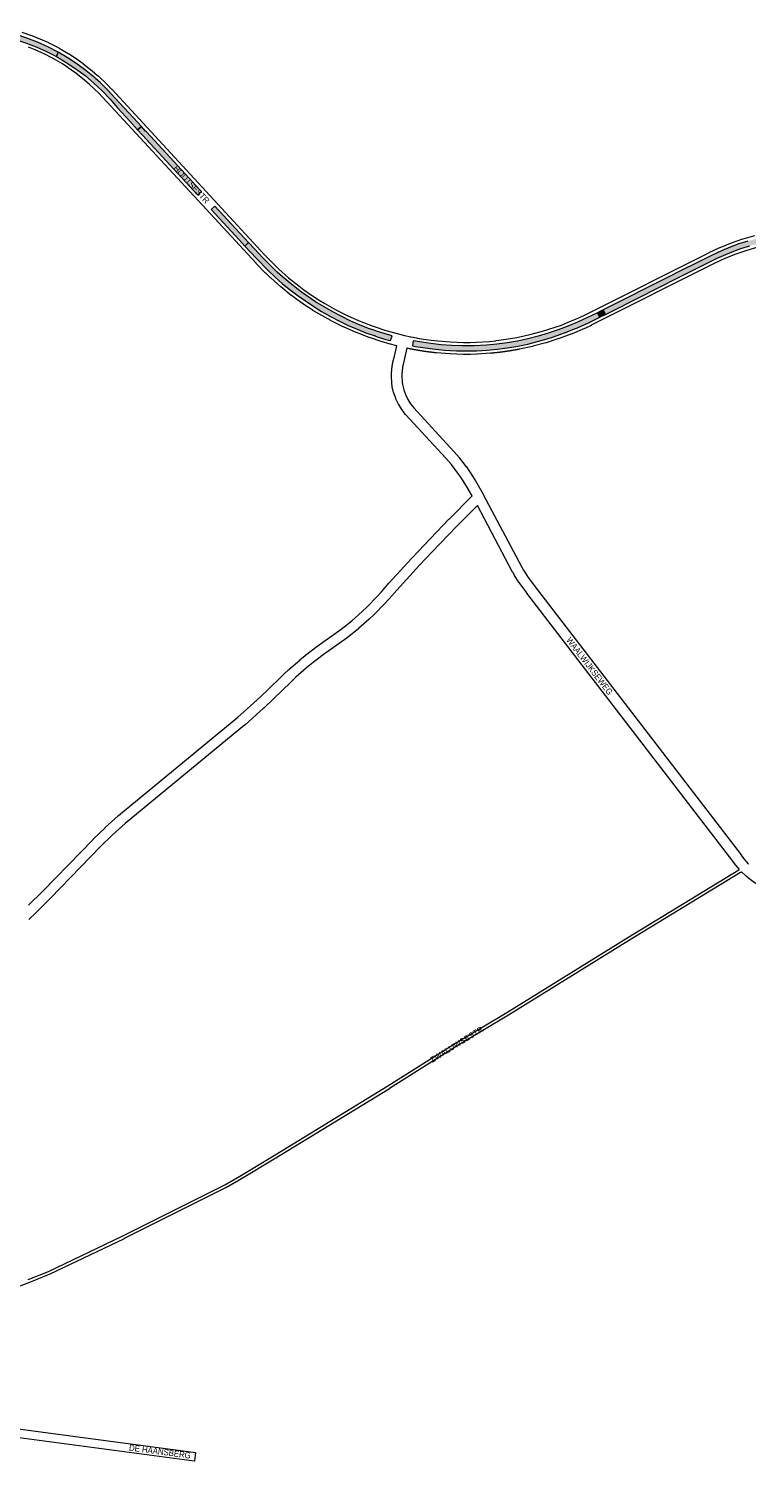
# Paper-space layout 'Layout1' of a CAD drawing. Header units: metres. Extents: x 123097 to 144122, y 392739 to 407589.
# Tile 421 of 510: x 135683 to 136581, y 400636 to 402454. Entities that reach past the tile are written whole.
import ezdxf
from ezdxf.enums import TextEntityAlignment as Align

# ---------------------------------------------------------------- set-up
doc = ezdxf.new("R2010")
doc.units = ezdxf.units.M
doc.header["$MEASUREMENT"] = 0
for name, color, linetype, lineweight in [('gs-anno-wegen algemeen tekst', 7, 'Continuous', 0), ('gs-knt-aanvullende hoofdweg', 7, 'Continuous', 0), ('gs-knt-paden', 7, 'Continuous', 0), ('gs-knt-wegen algemeen', 7, 'Continuous', 0), ('ir-ARC-asfalt-hoofdwegen-te inspecteren', 5, 'Continuous', 0)]:
    doc.layers.add(name, color=color, linetype=linetype, lineweight=lineweight)
doc.styles.add('Style-Arial', font='arial.ttf')

psp = doc.layouts.get("Layout1")

# ---------------------------------------------------------------- hatches: boundary and pattern name
at = {"layer": 'ir-ARC-asfalt-hoofdwegen-te inspecteren', "linetype": 'Continuous', "lineweight": 13}
for points in [[(135653.034, 402450.491), (135639.074, 402453.507), (135637.845, 402447.24), (135651.608, 402444.429), (135665.25, 402440.825), (135678.674, 402436.48), (135691.841, 402431.408), (135704.711, 402425.624), (135717.245, 402419.145), (135719.289, 402424.608), (135706.626, 402431.18), (135693.632, 402437.069), (135680.344, 402442.26), (135666.798, 402446.739)], [(135824.952, 402320.774), (135893.768, 402246.254), (135898.527, 402250.546), (135894.642, 402254.77), (135887.765, 402262.18), (135859.295, 402292.998), (135829.886, 402324.874), (135828.771, 402326.075), (135823.468, 402331.782), (135818.779, 402327.459)], [(135910.75, 402227.865), (135945.74, 402189.942), (135953.012, 402182.134), (135953.02, 402182.143), (135957.224, 402186.934), (135915.432, 402232.169)], [(136486.234, 402145.575), (136401.055, 402102.573), (136403.9, 402096.882), (136451.684, 402121.036), (136462.296, 402126.396), (136503.474, 402147.208), (136515.055, 402153.03), (136526.661, 402158.803), (136537.518, 402164.18), (136544.371, 402167.494), (136551.31, 402170.624), (136562.121, 402175.118), (136573.125, 402179.115), (136584.299, 402182.607), (136595.621, 402185.586), (136606.995, 402188.147), (136618.469, 402190.21), (136630.022, 402191.773), (136628.335, 402197.915), (136616.579, 402196.283), (136604.9, 402194.162), (136593.321, 402191.556), (136581.938, 402188.511), (136570.698, 402184.972), (136559.624, 402180.945), (136548.737, 402176.438), (136536.151, 402170.561), (136523.686, 402164.433), (136492.688, 402148.833)], [(136396.7, 402093.25), (136393.844, 402098.965), (136386.645, 402095.395), (136368.638, 402087.059), (136356.753, 402082.188), (136344.724, 402077.686), (136338.351, 402075.471), (136331.943, 402073.359), (136319.412, 402069.544), (136306.727, 402066.276), (136293.912, 402063.561), (136281.044, 402061.498), (136268.117, 402059.839), (136255.145, 402058.586), (136239.713, 402057.688), (136224.255, 402057.533), (136211.264, 402058.048), (136198.296, 402058.977), (136185.364, 402060.32), (136174.356, 402061.968), (136163.387, 402063.857), (136162.451, 402057.543), (136166.105, 402056.853), (136175.345, 402055.342), (136184.626, 402054.039), (136187.46, 402053.719), (136202.49, 402052.305), (136217.562, 402051.453), (136230.217, 402051.209), (136242.87, 402051.496), (136255.501, 402052.312), (136268.404, 402053.549), (136281.265, 402055.165), (136294.073, 402057.158), (136306.479, 402059.755), (136318.772, 402062.842), (136330.932, 402066.415), (136338.891, 402069.01), (136346.81, 402071.755), (136353.77, 402074.305), (136360.672, 402076.961), (136366.22, 402079.191), (136368.595, 402080.206), (136382.739, 402086.531)], [(136403.9, 402096.882), (136401.055, 402102.573), (136397.468, 402100.762), (136393.844, 402098.965), (136396.7, 402093.25)]]:
    psp.add_hatch(color=5, dxfattribs=at).paths.add_polyline_path(points, flags=0)
at = {"layer": 'ir-ARC-asfalt-hoofdwegen-te inspecteren', "linetype": 'Continuous', "lineweight": 13, "extrusion": (0, 0, -1)}
for points in [[(-135717.245, 402419.145), (-135729.601, 402411.868), (-135741.534, 402403.916), (-135753.006, 402395.313), (-135763.983, 402386.086), (-135774.43, 402376.263), (-135784.315, 402365.875), (-135793.608, 402354.954), (-135808.862, 402338.198), (-135818.779, 402327.459), (-135823.468, 402331.782), (-135813.431, 402342.765), (-135790.427, 402367.563), (-135781.518, 402377.152), (-135772.153, 402386.295), (-135762.353, 402394.971), (-135752.142, 402403.159), (-135741.544, 402410.84), (-135730.584, 402417.995), (-135719.289, 402424.608)], [(-136000, 402143.702), (-135993.155, 402149.85), (-135986.474, 402156.176), (-135981.149, 402161.539), (-135975.337, 402167.545), (-135964.774, 402178.817), (-135957.454, 402186.685), (-135957.224, 402186.934), (-135953.02, 402182.143), (-135953.012, 402182.134), (-135967.328, 402166.77), (-135981.939, 402151.688), (-135990.799, 402143.259), (-136000, 402135.204), (-136009.532, 402127.457), (-136019.363, 402120.094), (-136028.538, 402113.627), (-136037.882, 402107.406), (-136048.828, 402100.657), (-136059.997, 402094.284), (-136071.377, 402088.295), (-136082.163, 402083.068), (-136093.146, 402078.269), (-136104.309, 402073.906), (-136115.635, 402069.985), (-136115.566, 402069.876), (-136119.707, 402068.583), (-136129.305, 402065.677), (-136135.012, 402064.056), (-136136.866, 402070.121), (-136127.205, 402072.896), (-136117.619, 402075.918), (-136113.172, 402077.411), (-136108.755, 402078.989), (-136096.951, 402083.478), (-136085.363, 402088.499), (-136074.016, 402094.043), (-136062.858, 402099.919), (-136051.904, 402106.167), (-136041.167, 402112.78), (-136035.923, 402116.197), (-136023.569, 402124.863), (-136011.588, 402134.036)]]:
    psp.add_hatch(color=5, dxfattribs=at).paths.add_polyline_path(points, flags=0)

# ---------------------------------------------------------------- linework, layer by layer
at = {"layer": 'gs-anno-wegen algemeen tekst', "color": 7, "linetype": 'Continuous', "flags": 128}
psp.add_lwpolyline([(135553.565, 400719.198), (135891.121, 400674.194, -0.36938497), (135891.129, 400674.183), (135889.675, 400663.278, -0.36938773), (135889.665, 400663.27), (135557.564, 400707.547), (135547.976, 400636.284)], format="xyb", dxfattribs=at)
at = {"layer": 'gs-knt-aanvullende hoofdweg', "color": 7, "linetype": 'Continuous', "flags": 128}
for points in [[(135673.943, 402449.555), (135687.226, 402445.014), (135687.527, 402444.904), (135694.066, 402442.351), (135694.362, 402442.228), (135707.207, 402436.57), (135707.402, 402436.481), (135707.594, 402436.386), (135720.097, 402430.005), (135720.286, 402429.905), (135720.472, 402429.8), (135732.592, 402422.717), (135732.775, 402422.606), (135732.955, 402422.49), (135744.651, 402414.728), (135744.914, 402414.546), (135750.591, 402410.418), (135750.847, 402410.224), (135761.838, 402401.492), (135762.11, 402401.265), (135768.72, 402395.484), (135768.936, 402395.286), (135780.494, 402384.351), (135780.696, 402384.153), (135786.265, 402378.471), (135786.418, 402378.311), (135978.015, 402170.973), (135989.474, 402159.181), (135995.3, 402153.601), (136007.513, 402142.72), (136020.234, 402132.437), (136026.693, 402127.59), (136038.721, 402119.178), (136045.714, 402114.733), (136052.839, 402110.436), (136067.495, 402102.283), (136082.477, 402094.846), (136097.791, 402088.118), (136113.402, 402082.115), (136129.321, 402076.834), (136137.122, 402074.546), (136152.651, 402070.573)], [(136142.915, 402057.561), (136133.273, 402060.027), (136133.02, 402060.097), (136124.967, 402062.459), (136124.717, 402062.537), (136108.506, 402067.914), (136108.176, 402068.032), (136092.235, 402074.163), (136091.91, 402074.296), (136076.274, 402081.165), (136075.956, 402081.314), (136060.659, 402088.908), (136060.347, 402089.072), (136045.422, 402097.374), (136045.194, 402097.506), (136037.881, 402101.917), (136037.731, 402102.01), (136030.524, 402106.591), (136030.249, 402106.775), (136017.982, 402115.354), (136017.778, 402115.501), (136011.11, 402120.505), (136010.897, 402120.671), (135997.931, 402131.153), (135997.656, 402131.386), (135985.207, 402142.477), (135985.009, 402142.66), (135978.988, 402148.426), (135978.796, 402148.616), (135967.177, 402160.573), (135967.047, 402160.71), (135775.461, 402368.036), (135770.069, 402373.538), (135758.72, 402384.275), (135752.355, 402389.842), (135741.629, 402398.364), (135736.212, 402402.302), (135724.828, 402409.857), (135713.078, 402416.724), (135700.957, 402422.91), (135688.454, 402428.418), (135682.214, 402430.854)], [(136152.692, 402070.564), (136152.978, 402070.498), (136160.095, 402068.941), (136160.1, 402068.941), (136160.35, 402068.889), (136160.482, 402068.862), (136160.869, 402068.783), (136167.99, 402067.402), (136168.045, 402067.391), (136168.364, 402067.334), (136168.689, 402067.275), (136168.738, 402067.266), (136176.262, 402065.997), (136185.956, 402064.629), (136193.956, 402063.694), (136210.148, 402062.395), (136226.384, 402061.881), (136234.44, 402061.916), (136242.491, 402062.147), (136258.745, 402063.202), (136266.488, 402063.988), (136266.847, 402064.028), (136266.967, 402064.043), (136276.835, 402065.316), (136284.972, 402066.583), (136285.027, 402066.593), (136293.042, 402068.037), (136309.198, 402071.546), (136325.125, 402075.807), (136340.876, 402080.832), (136348.594, 402083.601), (136356.244, 402086.552), (136371.486, 402093.066), (136379.211, 402096.702), (136533.147, 402174.019), (136533.344, 402174.114), (136546.901, 402180.437), (136547.084, 402180.52), (136547.269, 402180.597), (136561.144, 402186.186), (136561.331, 402186.259), (136561.521, 402186.326), (136575.675, 402191.165), (136575.865, 402191.228), (136576.058, 402191.285), (136590.45, 402195.361)], [(136594.397, 402180.868), (136580.344, 402176.888), (136566.57, 402172.179), (136553.067, 402166.74), (136539.791, 402160.548), (136385.867, 402083.237), (136385.695, 402083.153), (136377.761, 402079.418), (136377.513, 402079.307), (136362.023, 402072.688), (136361.776, 402072.588), (136353.917, 402069.555), (136353.75, 402069.493), (136345.822, 402066.649), (136345.569, 402066.563), (136329.521, 402061.443), (136329.179, 402061.343), (136312.907, 402056.99), (136312.56, 402056.906), (136296.099, 402053.331), (136295.925, 402053.296), (136295.837, 402053.279), (136295.403, 402053.195), (136295.367, 402053.188), (136294.88, 402053.096), (136294.812, 402053.083), (136294.357, 402052.997), (136294.254, 402052.978), (136293.834, 402052.899), (136293.699, 402052.874), (136293.311, 402052.802), (136293.14, 402052.771), (136292.788, 402052.706), (136292.585, 402052.669), (136292.264, 402052.61), (136292.026, 402052.567), (136291.741, 402052.515), (136291.47, 402052.467), (136291.217, 402052.421), (136290.911, 402052.367), (136290.694, 402052.328), (136290.355, 402052.268), (136290.17, 402052.236), (136289.795, 402052.17), (136289.646, 402052.144), (136289.239, 402052.073), (136289.122, 402052.053), (136288.679, 402051.977), (136288.597, 402051.963), (136288.122, 402051.882), (136288.073, 402051.873), (136287.562, 402051.787), (136287.548, 402051.785), (136287.372, 402051.755), (136287.005, 402051.694), (136286.852, 402051.668), (136286.444, 402051.601), (136286.333, 402051.582), (136285.887, 402051.509), (136285.813, 402051.497), (136285.326, 402051.418), (136285.293, 402051.413), (136284.774, 402051.329), (136284.769, 402051.328), (136284.254, 402051.246), (136284.208, 402051.239), (136283.734, 402051.164), (136283.65, 402051.151), (136283.214, 402051.083), (136283.088, 402051.063), (136282.694, 402051.002), (136282.53, 402050.977), (136282.173, 402050.922), (136281.969, 402050.891), (136281.653, 402050.843), (136281.41, 402050.807), (136281.132, 402050.765), (136280.848, 402050.722), (136280.612, 402050.687), (136280.29, 402050.64), (136280.091, 402050.61), (136279.728, 402050.557), (136279.57, 402050.534), (136279.168, 402050.477), (136279.048, 402050.459), (136278.854, 402050.432), (136278.606, 402050.396), (136278.226, 402050.342), (136278.047, 402050.316), (136277.598, 402050.253), (136277.484, 402050.237), (136276.97, 402050.166), (136276.925, 402050.16), (136276.362, 402050.083), (136276.341, 402050.08), (136275.802, 402050.007), (136275.713, 402049.995), (136275.239, 402049.932), (136275.084, 402049.911), (136274.679, 402049.858), (136274.455, 402049.828), (136274.116, 402049.784), (136273.826, 402049.747), (136273.556, 402049.712), (136273.197, 402049.666), (136272.992, 402049.64), (136272.567, 402049.587), (136272.432, 402049.57), (136271.938, 402049.508), (136271.868, 402049.5), (136271.308, 402049.431), (136270.744, 402049.363), (136270.678, 402049.355), (136270.183, 402049.296), (136270.048, 402049.28), (136269.619, 402049.229), (136269.058, 402049.163), (136268.568, 402049.105), (136268.365, 402049.081), (136267.367, 402048.972), (136266.806, 402048.911), (136266.572, 402048.886), (136266.241, 402048.85), (136266.07, 402048.832), (136265.679, 402048.79), (136265.568, 402048.778), (136265.114, 402048.73), (136265.066, 402048.725), (136264.564, 402048.673), (136264.553, 402048.672), (136264.062, 402048.622), (136263.988, 402048.615), (136263.56, 402048.572), (136263.425, 402048.558), (136263.057, 402048.522), (136262.86, 402048.502), (136262.555, 402048.473), (136262.298, 402048.448), (136262.052, 402048.424), (136261.732, 402048.394), (136261.55, 402048.376), (136261.17, 402048.341), (136261.047, 402048.329), (136260.604, 402048.289), (136260.545, 402048.283), (136260.126, 402048.245), (136260.042, 402048.238), (136259.855, 402048.223), (136243.328, 402047.15), (136243.057, 402047.137), (136234.779, 402046.9), (136234.598, 402046.897), (136226.315, 402046.86), (136226.044, 402046.864), (136209.491, 402047.389), (136209.129, 402047.409), (136192.62, 402048.733), (136192.448, 402048.75), (136192.349, 402048.76), (136191.872, 402048.809), (136191.765, 402048.82), (136191.296, 402048.87), (136191.086, 402048.892), (136190.72, 402048.932), (136190.403, 402048.966), (136190.144, 402048.995), (136189.723, 402049.041), (136189.568, 402049.058), (136189.041, 402049.118), (136188.992, 402049.123), (136188.416, 402049.189), (136188.362, 402049.195), (136187.84, 402049.255), (136187.68, 402049.274), (136187.265, 402049.323), (136187.001, 402049.354), (136186.69, 402049.392), (136186.319, 402049.436), (136186.114, 402049.461), (136185.641, 402049.519), (136185.539, 402049.532), (136184.964, 402049.603), (136184.959, 402049.603), (136184.389, 402049.675), (136184.281, 402049.689), (136183.814, 402049.749), (136183.6, 402049.776), (136183.24, 402049.823), (136182.922, 402049.864), (136182.665, 402049.898), (136182.241, 402049.954), (136182.091, 402049.974), (136181.564, 402050.045), (136181.516, 402050.051), (136180.942, 402050.129), (136180.883, 402050.137), (136180.368, 402050.208), (136180.206, 402050.23), (136179.794, 402050.288), (136179.526, 402050.325), (136179.22, 402050.369), (136178.849, 402050.421), (136178.646, 402050.45), (136178.169, 402050.519), (136178.073, 402050.533), (136177.5, 402050.617), (136177.493, 402050.618), (136176.926, 402050.701), (136176.814, 402050.718), (136176.353, 402050.787), (136176.138, 402050.819), (136175.78, 402050.873), (136175.459, 402050.922), (136175.207, 402050.961), (136174.783, 402051.026), (136174.635, 402051.049), (136174.105, 402051.133), (136174.062, 402051.139), (136173.863, 402051.17), (136173.43, 402051.238), (136173.38, 402051.246), (136172.898, 402051.323), (136172.751, 402051.346), (136172.416, 402051.4), (136172.077, 402051.455), (136171.934, 402051.478), (136171.452, 402051.557), (136171.399, 402051.566), (136170.97, 402051.637), (136170.725, 402051.678), (136170.489, 402051.717), (136170.047, 402051.791), (136170.007, 402051.798), (136169.526, 402051.879), (136169.373, 402051.905), (136169.044, 402051.962), (136168.696, 402052.022), (136168.563, 402052.045), (136168.082, 402052.128), (136168.023, 402052.138), (136167.601, 402052.212), (136167.347, 402052.257), (136166.674, 402052.376), (136165.76, 402052.537), (136165.581, 402052.569), (136164.65, 402052.743), (136163.978, 402052.869), (136163.834, 402052.896), (136163.38, 402052.981), (136163.303, 402052.995), (136162.926, 402053.067), (136162.631, 402053.123), (136162.472, 402053.153), (136162.018, 402053.24), (136161.957, 402053.252), (136161.564, 402053.328), (136161.286, 402053.382), (136161.11, 402053.416), (136160.657, 402053.505), (136160.612, 402053.514), (136160.203, 402053.595), (136159.941, 402053.646), (136159.75, 402053.685), (136159.297, 402053.775), (136159.268, 402053.781), (136158.598, 402053.916), (136157.514, 402054.133), (136157.335, 402054.17), (136156.583, 402054.33), (136155.914, 402054.471), (136155.58, 402054.542)], [(136152.651, 402070.573), (136152.692, 402070.564)], [(136152.651, 402070.573), (136152.692, 402070.564)]]:
    psp.add_lwpolyline(points, dxfattribs=at)
at = {"layer": 'gs-knt-paden', "color": 7, "linetype": 'Continuous', "flags": 128}
for points in [[(136573.964, 401400.146), (136572.967, 401399.333), (136572.893, 401399.276), (136572.817, 401399.222), (136572.739, 401399.172), (136433.649, 401314.784), (136282.425, 401221.017), (136282.402, 401221.003), (136218.386, 401182.478), (136133.821, 401129.088), (136133.796, 401129.073), (135989.37, 401040.812), (135989.355, 401040.803), (135948.498, 401016.327), (135948.472, 401016.311), (135929.734, 401005.464), (135929.681, 401005.435), (135929.626, 401005.406), (135801.255, 400941.178), (135801.223, 400941.163), (135708.971, 400897.061), (135708.916, 400897.035), (135708.861, 400897.012), (135683.587, 400886.735), (135683.539, 400886.716), (135609.765, 400858.918)], [(135682.097, 400890.469), (135707.291, 400900.713), (135799.473, 400944.782), (135927.773, 401008.974), (135946.445, 401019.783), (135987.281, 401044.247), (136131.687, 401132.495), (136216.258, 401185.889), (136216.295, 401185.911), (136280.318, 401224.44), (136431.539, 401318.205), (136431.555, 401318.215), (136570.534, 401402.536), (136571.239, 401403.111)]]:
    psp.add_lwpolyline(points, dxfattribs=at)
at = {"layer": 'gs-knt-wegen algemeen', "color": 7, "linetype": 'Continuous', "flags": 128}
for points in [[(136237.095, 401869.897), (136230.151, 401882.156), (136223.001, 401893.298), (136219.255, 401898.602), (136211.144, 401909.074), (136204.232, 401917.08), (136154.302, 401971.231), (136154.194, 401971.351), (136154.09, 401971.473), (136151.761, 401974.264), (136151.648, 401974.403), (136151.539, 401974.545), (136149.367, 401977.46), (136149.211, 401977.679), (136149.064, 401977.904), (136145.217, 401984.07), (136145.094, 401984.275), (136144.979, 401984.484), (136144.872, 401984.697), (136141.725, 401991.248), (136141.626, 401991.465), (136141.534, 401991.686), (136141.451, 401991.91), (136139.043, 401998.766), (136138.968, 401998.992), (136138.901, 401999.222), (136138.843, 401999.453), (136137.202, 402006.533), (136137.155, 402006.756), (136137.115, 402006.98), (136137.083, 402007.206), (136136.631, 402010.869), (136136.606, 402011.106), (136136.59, 402011.344), (136136.195, 402019.317), (136136.189, 402019.48), (136136.187, 402019.642), (136136.188, 402019.913), (136136.189, 402020.182), (136136.191, 402020.453), (136136.194, 402020.722), (136136.198, 402020.993), (136136.203, 402021.262), (136136.209, 402021.533), (136136.215, 402021.802), (136136.223, 402022.072), (136136.231, 402022.341), (136136.24, 402022.612), (136136.25, 402022.881), (136136.26, 402023.151), (136136.272, 402023.42), (136136.284, 402023.691), (136136.297, 402023.96), (136136.312, 402024.23), (136136.326, 402024.499), (136136.342, 402024.769), (136136.359, 402025.038), (136136.376, 402025.308), (136136.395, 402025.576), (136136.414, 402025.846), (136136.434, 402026.115), (136136.455, 402026.385), (136136.476, 402026.653), (136136.499, 402026.923), (136136.522, 402027.191), (136136.546, 402027.461), (136136.571, 402027.729), (136136.597, 402027.998), (136136.624, 402028.266), (136136.652, 402028.535), (136136.68, 402028.803), (136136.709, 402029.072), (136136.739, 402029.34), (136136.77, 402029.609), (136136.802, 402029.876), (136136.835, 402030.145), (136136.868, 402030.412), (136136.903, 402030.68), (136136.938, 402030.947), (136136.974, 402031.216), (136137.01, 402031.482), (136137.048, 402031.75), (136137.087, 402032.017), (136137.126, 402032.285), (136137.166, 402032.551), (136137.207, 402032.818), (136137.249, 402033.084), (136137.292, 402033.352), (136137.335, 402033.617), (136137.38, 402033.884), (136137.425, 402034.15), (136137.471, 402034.416), (136137.517, 402034.682), (136137.565, 402034.948), (136137.614, 402035.213), (136137.663, 402035.479), (136137.713, 402035.743), (136137.764, 402036.009), (136137.816, 402036.274), (136137.869, 402036.539), (136137.922, 402036.803), (136137.957, 402036.962), (136137.995, 402037.12), (136139.959, 402044.777), (136142.915, 402057.561)], [(136155.58, 402054.542), (136152.627, 402041.768), (136152.59, 402041.618), (136150.648, 402034.047), (136150.604, 402033.827), (136150.561, 402033.607), (136150.518, 402033.387), (136150.477, 402033.167), (136150.435, 402032.946), (136150.395, 402032.726), (136150.355, 402032.505), (136150.316, 402032.285), (136150.277, 402032.063), (136150.239, 402031.843), (136150.202, 402031.621), (136150.165, 402031.401), (136150.13, 402031.179), (136150.094, 402030.958), (136150.06, 402030.736), (136150.026, 402030.515), (136149.993, 402030.293), (136149.961, 402030.071), (136149.929, 402029.849), (136149.898, 402029.627), (136149.867, 402029.405), (136149.838, 402029.183), (136149.809, 402028.96), (136149.78, 402028.738), (136149.753, 402028.515), (136149.726, 402028.293), (136149.699, 402028.07), (136149.674, 402027.848), (136149.649, 402027.625), (136149.625, 402027.402), (136149.601, 402027.179), (136149.578, 402026.956), (136149.556, 402026.733), (136149.534, 402026.51), (136149.513, 402026.286), (136149.493, 402026.064), (136149.474, 402025.84), (136149.455, 402025.617), (136149.437, 402025.393), (136149.419, 402025.17), (136149.403, 402024.946), (136149.387, 402024.723), (136149.371, 402024.498), (136149.357, 402024.275), (136149.343, 402024.051), (136149.329, 402023.828), (136149.317, 402023.603), (136149.305, 402023.38), (136149.294, 402023.156), (136149.283, 402022.932), (136149.273, 402022.708), (136149.264, 402022.484), (136149.255, 402022.26), (136149.248, 402022.036), (136149.24, 402021.811), (136149.234, 402021.588), (136149.228, 402021.363), (136149.223, 402021.14), (136149.219, 402020.915), (136149.215, 402020.691), (136149.212, 402020.467), (136149.21, 402020.243), (136149.208, 402020.018), (136149.207, 402019.795), (136149.582, 402012.226), (136149.963, 402009.14), (136151.446, 402002.742), (136153.616, 401996.563), (136156.453, 401990.658), (136159.968, 401985.024), (136161.872, 401982.468), (136163.983, 401979.939), (136213.876, 401925.828), (136214.018, 401925.669), (136221.113, 401917.451), (136221.224, 401917.319), (136221.332, 401917.184), (136229.637, 401906.461), (136229.808, 401906.23), (136233.72, 401900.69), (136233.881, 401900.451), (136241.206, 401889.037), (136241.301, 401888.884), (136241.391, 401888.729), (136250.857, 401872.013)], [(135682.5, 401358.27), (135700.499, 401376.305), (135763.129, 401440.708), (135763.244, 401440.823), (135777.985, 401455.242), (135778.151, 401455.398), (135794.471, 401470.28), (135794.595, 401470.39), (135794.722, 401470.497), (135944.031, 401593.3), (135967.966, 401614.852), (135979.719, 401625.837), (136001.27, 401646.73), (136001.342, 401646.799), (136007.836, 401652.904), (136007.998, 401653.051), (136021.387, 401664.815), (136021.554, 401664.957), (136028.444, 401670.612), (136028.616, 401670.748), (136042.767, 401681.586), (136042.945, 401681.717), (136073.109, 401703.233), (136086.472, 401714.016), (136099.39, 401725.452), (136105.582, 401731.325), (136117.714, 401743.646), (136123.498, 401749.938), (136132.883, 401760.787), (136133.006, 401760.926), (136161.585, 401792.114), (136161.64, 401792.173), (136177.4, 401808.951), (136177.457, 401809.011), (136208.04, 401840.752), (136208.118, 401840.831), (136237.095, 401869.897)], [(136250.857, 401872.013), (136250.859, 401872.01), (136250.861, 401872.007)], [(136250.857, 401872.013), (136250.859, 401872.01), (136250.861, 401872.007)], [(136250.861, 401872.007), (136250.895, 401871.946), (136250.947, 401871.854), (136299.176, 401780.953), (136301.221, 401777.249), (136306.325, 401769.123), (136315.723, 401756.487), (136573.51, 401421.252), (136573.635, 401421.084), (136576.887, 401416.56), (136582.339, 401410.159), (136582.539, 401409.922)], [(136243.579, 401857.96), (136217.378, 401831.678), (136186.862, 401800.007), (136171.158, 401783.288), (136142.669, 401752.199), (136133.28, 401741.346), (136133.15, 401741.199), (136127.224, 401734.752), (136127.07, 401734.591), (136114.782, 401722.111), (136114.623, 401721.955), (136108.269, 401715.928), (136108.104, 401715.778), (136094.991, 401704.169), (136094.764, 401703.977), (136081.135, 401692.979), (136080.983, 401692.86), (136080.827, 401692.745), (136050.595, 401671.181), (136036.619, 401660.478), (136029.899, 401654.962), (136016.674, 401643.343), (136010.297, 401637.347), (135988.739, 401616.447), (135988.653, 401616.365), (135976.812, 401605.299), (135976.723, 401605.217), (135952.635, 401583.527), (135952.414, 401583.337), (135803.121, 401460.547), (135787.008, 401445.854), (135772.406, 401431.572), (135709.804, 401367.197), (135709.745, 401367.137), (135691.665, 401349.022), (135691.563, 401348.922), (135682.795, 401340.514)], [(136571.239, 401403.111), (136566.801, 401408.322), (136566.632, 401408.529), (136566.471, 401408.743), (136563.124, 401413.399), (136305.37, 401748.592), (136305.307, 401748.675), (136295.725, 401761.559), (136295.576, 401761.767), (136295.435, 401761.982), (136290.098, 401770.48), (136290.003, 401770.636), (136289.912, 401770.795), (136287.752, 401774.707), (136287.7, 401774.803), (136243.579, 401857.96)], [(136600.184, 401379.587), (136588.151, 401388.072), (136588.02, 401388.167), (136583.035, 401391.872), (136582.884, 401391.987), (136582.737, 401392.107), (136579.492, 401394.826), (136579.318, 401394.977), (136579.149, 401395.135), (136573.964, 401400.146)]]:
    psp.add_lwpolyline(points, dxfattribs=at)
at = {"layer": 'ir-ARC-asfalt-hoofdwegen-te inspecteren', "color": 5, "linetype": 'Continuous', "lineweight": 13}
for points in [[(135653.034, 402450.491), (135639.074, 402453.507), (135637.845, 402447.24), (135651.608, 402444.429), (135665.25, 402440.825), (135678.674, 402436.48), (135691.841, 402431.408), (135704.711, 402425.624), (135717.245, 402419.145), (135719.289, 402424.608), (135706.626, 402431.18), (135693.632, 402437.069), (135680.344, 402442.26), (135666.798, 402446.739)], [(135717.245, 402419.145), (135729.601, 402411.868), (135741.534, 402403.916), (135753.006, 402395.313), (135763.983, 402386.086), (135774.43, 402376.263), (135784.315, 402365.875), (135793.608, 402354.954), (135808.862, 402338.198), (135818.779, 402327.459), (135823.468, 402331.782), (135813.431, 402342.765), (135790.427, 402367.563), (135781.518, 402377.152), (135772.153, 402386.295), (135762.353, 402394.971), (135752.142, 402403.159), (135741.544, 402410.84), (135730.584, 402417.995), (135719.289, 402424.608)], [(135910.75, 402227.865), (135945.74, 402189.942), (135953.012, 402182.134), (135953.02, 402182.143), (135957.224, 402186.934), (135915.432, 402232.169)], [(136396.7, 402093.25), (136393.844, 402098.965), (136386.645, 402095.395), (136368.638, 402087.059), (136356.753, 402082.188), (136344.724, 402077.686), (136338.351, 402075.471), (136331.943, 402073.359), (136319.412, 402069.544), (136306.727, 402066.276), (136293.912, 402063.561), (136281.044, 402061.498), (136268.117, 402059.839), (136255.145, 402058.586), (136239.713, 402057.688), (136224.255, 402057.533), (136211.264, 402058.048), (136198.296, 402058.977), (136185.364, 402060.32), (136174.356, 402061.968), (136163.387, 402063.857), (136162.451, 402057.543), (136166.105, 402056.853), (136175.345, 402055.342), (136184.626, 402054.039), (136187.46, 402053.719), (136202.49, 402052.305), (136217.562, 402051.453), (136230.217, 402051.209), (136242.87, 402051.496), (136255.501, 402052.312), (136268.404, 402053.549), (136281.265, 402055.165), (136294.073, 402057.158), (136306.479, 402059.755), (136318.772, 402062.842), (136330.932, 402066.415), (136338.891, 402069.01), (136346.81, 402071.755), (136353.77, 402074.305), (136360.672, 402076.961), (136366.22, 402079.191), (136368.595, 402080.206), (136382.739, 402086.531)], [(136403.9, 402096.882), (136401.055, 402102.573), (136397.468, 402100.762), (136393.844, 402098.965), (136396.7, 402093.25)]]:
    psp.add_lwpolyline(points, close=True, dxfattribs=at)
at = {"layer": 'ir-ARC-asfalt-hoofdwegen-te inspecteren', "color": 5, "linetype": 'Continuous', "lineweight": 13, "flags": 128}
for points in [[(135824.952, 402320.774), (135893.768, 402246.254), (135898.527, 402250.546), (135894.642, 402254.77), (135887.765, 402262.18), (135859.295, 402292.998), (135829.886, 402324.874), (135828.771, 402326.075), (135823.468, 402331.782), (135818.779, 402327.459)], [(136000, 402143.702), (135993.155, 402149.85), (135986.474, 402156.176), (135981.149, 402161.539), (135975.337, 402167.545), (135964.774, 402178.817), (135957.454, 402186.685), (135957.224, 402186.934), (135953.02, 402182.143), (135953.012, 402182.134), (135967.328, 402166.77), (135981.939, 402151.688), (135990.799, 402143.259), (136000, 402135.204), (136009.532, 402127.457), (136019.363, 402120.094), (136028.538, 402113.627), (136037.882, 402107.406), (136048.828, 402100.657), (136059.997, 402094.284), (136071.377, 402088.295), (136082.163, 402083.068), (136093.146, 402078.269), (136104.309, 402073.906), (136115.635, 402069.985), (136115.566, 402069.876), (136119.707, 402068.583), (136129.305, 402065.677), (136135.012, 402064.056), (136136.866, 402070.121), (136127.205, 402072.896), (136117.619, 402075.918), (136113.172, 402077.411), (136108.755, 402078.989), (136096.951, 402083.478), (136085.363, 402088.499), (136074.016, 402094.043), (136062.858, 402099.919), (136051.904, 402106.167), (136041.167, 402112.78), (136035.923, 402116.197), (136023.569, 402124.863), (136011.588, 402134.036)]]:
    psp.add_lwpolyline(points, close=True, dxfattribs=at)
psp.add_lwpolyline([(136581.938, 402188.511), (136570.698, 402184.972), (136559.624, 402180.945), (136548.737, 402176.438), (136536.151, 402170.561), (136523.686, 402164.433), (136492.688, 402148.833), (136486.234, 402145.575), (136401.055, 402102.573), (136403.9, 402096.882), (136451.684, 402121.036), (136462.296, 402126.396), (136503.474, 402147.208), (136515.055, 402153.03), (136526.661, 402158.803), (136537.518, 402164.18), (136544.371, 402167.494), (136551.31, 402170.624), (136562.121, 402175.118), (136573.125, 402179.115), (136584.299, 402182.607)], dxfattribs=at)

# ---------------------------------------------------------------- texts
at = {"layer": 'gs-anno-wegen algemeen tekst', "color": 7, "style": 'Style-Arial', "width": 0.909091}
for s, rotation, p in [('HOUTSESTR', 312.771053, (135886.028, 402259.352)), ('WAALWIJKSEWEG', 307.622233, (136383.888, 401657.251))]:
    psp.add_text(s, height=7.7, rotation=rotation, dxfattribs=at).set_placement(p, align=Align.MIDDLE_CENTER)
at = {"layer": 'gs-anno-wegen algemeen tekst', "color": 7, "style": 'Style-Arial'}
psp.add_text('ZWALUWSESTR', height=7, rotation=31.942092, dxfattribs=at).set_placement((136217.663, 401184.396), align=Align.MIDDLE_CENTER)
at = {"layer": 'gs-anno-wegen algemeen tekst', "color": 7, "linetype": 'Continuous', "style": 'Style-Arial', "width": 0.909091}
psp.add_text('DE HAANSBERG', height=7.7, rotation=352.405913, dxfattribs=at).set_placement((135846.664, 400675.571), align=Align.MIDDLE_CENTER)

doc.saveas('drawing.dxf')
